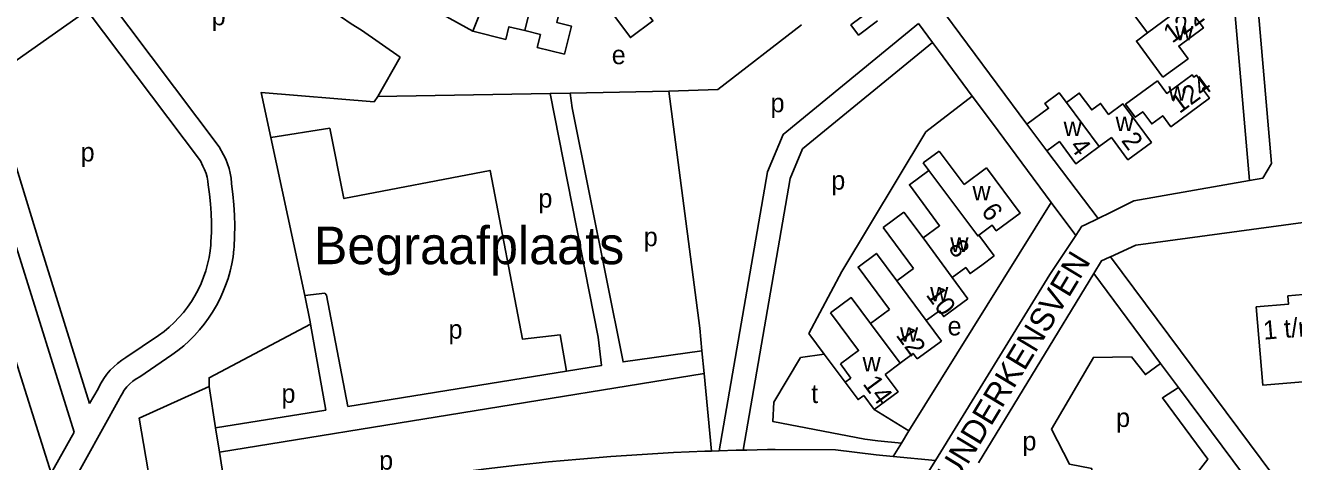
# Model space of a CAD drawing. Extents: x 162667 to 164645, y 379003 to 382150.
# Drawn here: x 163696.1 to 163965.8, y 381012.5 to 381105.4 of the extents above; entities that cross this region are included whole.
import ezdxf

# ---------------------------------------------------------------- set-up
doc = ezdxf.new("R2010")
doc.units = 0
for name, color, linetype in [('BLT_Basislijn', 7, 'Continuous'), ('BLT_Bebouwing', 7, 'Continuous'), ('BLT_Centroide', 7, 'Continuous'), ('BLT_Huisnummer', 7, 'Continuous'), ('BLT_Huisnummer_ tussenligend', 7, 'Continuous'), ('BLT_Huisnummer_reeks', 7, 'Continuous'), ('BLT_Onderverdeling_panden', 7, 'Continuous'), ('BLT_Straatnaam', 7, 'Continuous'), ('BLT_Terrein_beschrifting', 7, 'Continuous')]:
    doc.layers.add(name, color=color, linetype=linetype)

msp = doc.modelspace()

# ---------------------------------------------------------------- linework, layer by layer
at = {"layer": 'BLT_Basislijn'}
for p, q in [((163713.36, 381111.42), (163737.35, 381079.53)), ((163688.46, 381093.84), (163709.27, 381108.53)), ((163709.27, 381108.53), (163733.36, 381076.52)), ((163890.18, 381109.87), (163909.1, 381084.3)), ((163886.03, 381105.73), (163889.01, 381101.71)), ((163672.58, 381102.22), (163701.62, 381010.06)), ((163767.58, 381104.34), (163775.82, 381098.56)), ((163889.01, 381101.71), (163890.29, 381099.98)), ((163890.29, 381099.98), (163897.48, 381090.3)), ((163771.11, 381090.19), (163775.82, 381098.56)), ((163688.46, 381093.84), (163699.02, 381059.53)), ((163832.94, 381091.32), (163811.95, 381090.93)), ((163811.95, 381090.93), (163807.69, 381090.86)), ((163897.48, 381090.3), (163901.74, 381084.55)), ((163901.74, 381084.55), (163914.25, 381067.69)), ((163748.3, 381081.5), (163755.57, 381047.88)), ((163737.35, 381079.53), (163738.24, 381077.83)), ((163913.31, 381078.63), (163924.24, 381064.26)), ((163733.36, 381076.52), (163733.87, 381075.41)), ((163884, 381019.05), (163914.25, 381067.69)), ((163914.25, 381067.69), (163919.47, 381060.65)), ((163699.02, 381059.53), (163709.81, 381024.91)), ((163694.24, 381058.06), (163706.48, 381018.82)), ((163926.62, 381056), (163926.86, 381056.11)), ((163926.86, 381056.11), (163932.22, 381058.58)), ((163926.86, 381056.11), (163966.6, 381002.69)), ((163923.29, 381052.52), (163898.77, 381012.25)), ((163923.29, 381052.52), (163937.5, 381033.43)), ((163717.53, 381034.67), (163724.47, 381039.35)), ((163865.99, 381035.38), (163862.7, 381039.79)), ((163720.47, 381030.59), (163727.3, 381035.24)), ((163839.98, 381036.12), (163840.45, 381031.29)), ((163870.46, 381029.41), (163865.99, 381035.38)), ((163937.5, 381033.43), (163941.33, 381028.28)), ((163737.4, 381014.57), (163840.45, 381031.29)), ((163840.45, 381031.29), (163842.05, 381014.78)), ((163711.59, 381027.99), (163709.81, 381024.91)), ((163735.21, 381028.53), (163736.59, 381019.72)), ((163941.33, 381028.28), (163961.31, 381001.42)), ((163716.16, 381025.96), (163703.69, 381003.48)), ((163876.63, 381023.59), (163884, 381019.05)), ((163706.48, 381018.82), (163701.62, 381010.06)), ((163736.59, 381019.72), (163737.4, 381014.57)), ((163882.39, 381016.48), (163884, 381019.05)), ((163880.63, 381013.64), (163882.39, 381016.48)), ((163737.4, 381014.57), (163739.31, 381002.32)), ((163842.05, 381014.78), (163843.64, 381014.83)), ((163848.74, 381014.98), (163849.55, 381014.99)), ((163880.63, 381013.64), (163889.64, 381012.79)), ((163886.91, 381008.35), (163889.64, 381012.79))]:
    msp.add_line(p, q, dxfattribs=at)
for points in [[(163944.95, 381204.71), (163956.39, 381072.34)], [(163950.39, 381199.85), (163961.1, 381075.93), (163959.26, 381072.84), (163956.39, 381072.34)], [(163767.58, 381104.34), (163765.44, 381105.68), (163763.34, 381107.08), (163761.28, 381108.55), (163759.27, 381110.09), (163757.31, 381111.68), (163755.41, 381113.34), (163753.55, 381115.06), (163751.76, 381116.84), (163750.02, 381118.67), (163748.33, 381120.55), (163747.93, 381121.02)], [(163832.94, 381091.32), (163843.35, 381091.69), (163861.13, 381105.48)], [(163886.03, 381105.73), (163857.23, 381082.13), (163853.94, 381074.18), (163843.64, 381014.83)], [(163889.01, 381101.71), (163861.37, 381079.05), (163858.77, 381072.78), (163848.74, 381014.98)], [(163832.94, 381091.32), (163839.52, 381040.94), (163839.98, 381036.12)], [(163771.11, 381090.19), (163770.27, 381089.06), (163746.24, 381091.04), (163748.3, 381081.5)], [(163807.69, 381090.86), (163771.11, 381090.19)], [(163807.69, 381090.86), (163817.93, 381039.03), (163818.61, 381032.95), (163811.17, 381031.75)], [(163811.95, 381090.93), (163812.43, 381087.78), (163823.23, 381033.74), (163839.98, 381036.12)], [(163862.7, 381039.79), (163869.7, 381053), (163887.58, 381082.66), (163897.48, 381090.3)], [(163748.3, 381081.5), (163760.87, 381083.45), (163763.86, 381068.5), (163794.94, 381074.48), (163801.81, 381038.6), (163809.88, 381039.5), (163811.17, 381031.75)], [(163738.24, 381077.83), (163738.73, 381076.88), (163739.13, 381075.9), (163739.45, 381074.9), (163739.7, 381073.88), (163739.87, 381072.84), (163739.97, 381071.79), (163739.97, 381071.61)], [(163733.87, 381075.41), (163734.25, 381074.65), (163734.55, 381073.86), (163734.77, 381073.04), (163734.91, 381072.21), (163734.98, 381071.43)], [(163956.39, 381072.34), (163931.84, 381068.03), (163926.89, 381065.56), (163924.24, 381064.26)], [(163734.98, 381071.43), (163735.28, 381069.42), (163735.5, 381067.4), (163735.65, 381065.38), (163735.71, 381063.35), (163735.7, 381061.32), (163735.6, 381059.29), (163735.55, 381058.58)], [(163739.97, 381071.61), (163740.27, 381069.4), (163740.48, 381067.18), (163740.62, 381064.95), (163740.67, 381062.72), (163740.64, 381060.48), (163740.53, 381058.16)], [(163919.47, 381060.65), (163920.77, 381062.62), (163921.32, 381062.83), (163924.24, 381064.26)], [(163932.22, 381058.58), (163989.79, 381066.35), (164000.15, 381064.82), (164014.18, 381059.94), (164045.88, 381052.93), (164061.43, 381053.84), (164110.81, 381057.81), (164129.42, 381059.72)], [(163889.64, 381012.79), (163913.96, 381052.33), (163919.47, 381060.65)], [(163724.47, 381039.35), (163725.62, 381040.21), (163726.73, 381041.13), (163727.79, 381042.11), (163728.8, 381043.16), (163729.74, 381044.25), (163730.63, 381045.4), (163731.45, 381046.59), (163732.2, 381047.83), (163732.88, 381049.1), (163733.49, 381050.42), (163734.03, 381051.76), (163734.49, 381053.13), (163734.88, 381054.53), (163735.19, 381055.94), (163735.42, 381057.37), (163735.55, 381058.58)], [(163727.3, 381035.24), (163728.59, 381036.18), (163729.81, 381037.18), (163730.98, 381038.24), (163732.1, 381039.36), (163733.15, 381040.54), (163734.15, 381041.76), (163735.08, 381043.04), (163735.95, 381044.36), (163736.75, 381045.72), (163737.48, 381047.12), (163738.14, 381048.56), (163738.72, 381050.02), (163739.23, 381051.52), (163739.66, 381053.04), (163740.02, 381054.58), (163740.29, 381056.13), (163740.49, 381057.7), (163740.53, 381058.16)], [(163926.62, 381056), (163924.93, 381055.22), (163923.29, 381052.52)], [(163811.17, 381031.75), (163764.72, 381024.28), (163760.18, 381047.93), (163759.79, 381048.34), (163755.57, 381047.88)], [(163756.77, 381041.74), (163756.68, 381042.24), (163755.57, 381047.88)], [(163756.77, 381041.74), (163735.21, 381030.37), (163735.21, 381028.53)], [(163736.59, 381019.72), (163760.02, 381023.5), (163756.77, 381041.74)], [(163717.53, 381034.67), (163716.62, 381034.09), (163715.76, 381033.43), (163714.94, 381032.72), (163714.18, 381031.95), (163713.48, 381031.12), (163712.84, 381030.24), (163712.26, 381029.32), (163711.76, 381028.36), (163711.59, 381027.99)], [(163882.39, 381016.48), (163877.39, 381016.98), (163874.64, 381017.31), (163855.06, 381021.07), (163855.27, 381025.21), (163860.96, 381034.67), (163865.99, 381035.38)], [(163937.5, 381033.43), (163934.27, 381031.05), (163931.3, 381034.85), (163923.21, 381034.69), (163914.29, 381019.46), (163918.12, 381011.99), (163922.86, 381011.04), (163922.5, 381007.59)], [(163720.47, 381030.59), (163719.71, 381030.14), (163719, 381029.62), (163718.33, 381029.05), (163717.72, 381028.41), (163717.17, 381027.72), (163716.69, 381026.98), (163716.27, 381026.21), (163716.16, 381025.96)], [(163735.21, 381028.53), (163720.37, 381021.8), (163724.06, 380999.77)], [(163927.12, 381006.43), (163928.04, 381010.28), (163942.91, 381007.03), (163947.54, 381013.03), (163937.88, 381026.08), (163941.33, 381028.28)], [(163767.78, 381007.09), (163774.35, 381008.18), (163780.93, 381009.2), (163787.53, 381010.13), (163794.13, 381010.98), (163800.75, 381011.76), (163807.37, 381012.45), (163814, 381013.07), (163820.64, 381013.6), (163827.29, 381014.06), (163833.93, 381014.44), (163840.59, 381014.73), (163842.05, 381014.78)], [(163843.64, 381014.83), (163847.24, 381014.95), (163848.74, 381014.98)], [(163849.55, 381014.99), (163853.9, 381015.09), (163855.54, 381015.11)], [(163855.54, 381015.11), (163868.4, 381015.03), (163877.07, 381013.99), (163880.63, 381013.64)]]:
    msp.add_lwpolyline(points, dxfattribs=at)
at = {"layer": 'BLT_Bebouwing'}
for p, q in [((163913.31, 381078.63), (163909.1, 381084.3)), ((163890.46, 381078.61), (163887.02, 381076.11)), ((163895.72, 381071.5), (163890.46, 381078.61)), ((163887.02, 381076.11), (163888.25, 381074.47)), ((163900.5, 381075.04), (163895.72, 381071.5)), ((163882.92, 381065.61), (163878.53, 381062.37)), ((163887, 381060.11), (163882.92, 381065.61)), ((163878.53, 381062.37), (163884.97, 381053.63)), ((163902.15, 381056.28), (163898.87, 381060.71)), ((163899.5, 381054.34), (163902.15, 381056.28)), ((163884.97, 381053.63), (163881.45, 381051)), ((163896.55, 381047.18), (163893.22, 381051.72)), ((163879.85, 381044.89), (163875.84, 381041.9)), ((163887.64, 381042.52), (163887.73, 381042.59)), ((163887.73, 381042.59), (163890.49, 381044.61)), ((163890.95, 381038.12), (163887.64, 381042.52)), ((163885.78, 381034.4), (163890.95, 381038.12)), ((163869.44, 381033.31), (163871.67, 381030.3)), ((163878.92, 381031.07), (163882.12, 381033.47)), ((163871.67, 381030.3), (163870.46, 381029.41)), ((163874.4, 381026.6), (163876.63, 381023.59))]:
    msp.add_line(p, q, dxfattribs=at)
for points in [[(163830.82, 381110.7), (163827.9, 381108.54), (163829.56, 381106.3), (163824.79, 381102.76), (163821.05, 381107.82), (163823.65, 381109.74), (163819.77, 381114.98), (163824.85, 381118.74)], [(163936.03, 381116.46), (163929.11, 381111.32), (163934.73, 381103.75)], [(163804.74, 381113.93), (163810.72, 381112.44), (163809.11, 381105.99), (163812.24, 381105.21), (163810.74, 381099.22), (163804.98, 381100.67), (163805.66, 381103.38), (163802.3, 381104.22)], [(163791.31, 381104.09), (163784.96, 381107.6), (163786.33, 381110.04), (163783.31, 381111.73)], [(163875.73, 381108.49), (163871.65, 381105.45), (163873.28, 381103.27), (163877.35, 381106.3)], [(163938.02, 381094.32), (163943.36, 381098.25), (163941.38, 381100.95), (163946.6, 381104.8), (163942.91, 381109.8)], [(163802.3, 381104.22), (163798.94, 381105.07), (163798.26, 381102.36), (163791.31, 381104.09)], [(163934.73, 381103.75), (163932.36, 381101.99), (163938.02, 381094.32)], [(163936.86, 381093.54), (163930.08, 381088.55), (163932.12, 381085.78), (163933.73, 381086.97), (163935.63, 381084.38), (163937.97, 381086.11), (163939.69, 381083.78), (163947.9, 381089.83), (163946.43, 381091.84), (163947, 381092.26), (163945.13, 381094.78), (163944.56, 381094.36), (163944.2, 381094.85), (163938.83, 381090.88), (163936.86, 381093.54)], [(163909.1, 381084.3), (163913.7, 381087.7), (163912.93, 381088.75), (163915.97, 381090.99), (163917.51, 381088.91)], [(163917.51, 381088.91), (163920.23, 381090.95), (163922.88, 381087.36), (163924.74, 381088.73), (163926.46, 381086.4), (163929.51, 381088.65), (163935.57, 381080.44), (163930.56, 381076.74), (163927.06, 381081.48), (163924.47, 381079.57)], [(163924.47, 381079.57), (163919.48, 381075.89), (163916, 381080.61), (163913.31, 381078.63)], [(163898.87, 381060.71), (163901.71, 381062.81), (163902.58, 381061.64), (163907.68, 381065.41), (163900.5, 381075.04)], [(163888.25, 381074.47), (163884.12, 381071.43), (163890.53, 381062.72), (163887, 381060.11)], [(163881.45, 381051), (163877.09, 381056.83), (163873.19, 381053.92), (163879.85, 381044.89)], [(163893.22, 381051.72), (163896.08, 381053.81), (163897.02, 381052.52), (163899.5, 381054.34)], [(163957.85, 381045.44), (163964.74, 381046.03), (163964.59, 381047.79), (163967.82, 381048.06), (163967.97, 381046.29), (163974.85, 381046.88), (163976.26, 381030.24), (163959.27, 381028.79), (163957.85, 381045.44)], [(163875.84, 381041.9), (163871.73, 381047.42), (163867.36, 381044.18)], [(163890.49, 381044.61), (163891.39, 381043.39), (163896.55, 381047.18)], [(163867.36, 381044.18), (163873.3, 381036.16), (163869.44, 381033.31)], [(163882.12, 381033.47), (163884.9, 381035.56), (163885.78, 381034.4)], [(163870.46, 381029.41), (163873.2, 381025.71), (163874.4, 381026.6)], [(163876.63, 381023.59), (163881.69, 381027.39), (163878.92, 381031.07)]]:
    msp.add_lwpolyline(points, dxfattribs=at)
at = {"layer": 'BLT_Onderverdeling_panden'}
for p, q in [((163802.3, 381104.22), (163804.74, 381113.93)), ((163794.53, 381112.33), (163791.31, 381104.09)), ((163942.91, 381109.8), (163934.73, 381103.75)), ((163924.47, 381079.57), (163917.51, 381088.91)), ((163887, 381060.11), (163893.22, 381051.72)), ((163881.45, 381051), (163887.64, 381042.52)), ((163875.84, 381041.9), (163882.12, 381033.47))]:
    msp.add_line(p, q, dxfattribs=at)
msp.add_lwpolyline([(163888.25, 381074.47), (163898.64, 381060.54), (163898.87, 381060.71)], dxfattribs=at)

# ---------------------------------------------------------------- texts
at = {"layer": 'BLT_Centroide'}
for s, p in [('p', (163735.75, 381105.37)), ('w', (163940.61, 381102.16)), ('e', (163820.81, 381097.09)), ('w', (163939.16, 381089.31)), ('p', (163854.58, 381086.86)), ('w', (163927.94, 381082.84)), ('w', (163916.89, 381081.78)), ('p', (163707.89, 381076.4)), ('p', (163867.49, 381070.39)), ('p', (163805.23, 381066.57)), ('w', (163897.51, 381068.12)), ('p', (163827.62, 381058.37)), ('w', (163892.8, 381057.15)), ('w', (163888.51, 381046.62)), ('p', (163786.11, 381038.69)), ('w', (163882.1, 381038.04)), ('e', (163892.22, 381039.38)), ('w', (163874.14, 381031.71)), ('p', (163750.6, 381025.03)), ('t', (163863.23, 381024.99)), ('p', (163928.05, 381019.9)), ('p', (163908.14, 381014.92)), ('p', (163771.36, 381010.82))]:
    msp.add_text(s, height=4, dxfattribs=at).set_placement(p)
at = {"layer": 'BLT_Huisnummer'}
for s, rotation, p in [('124', 36.3154, (163941.52, 381086.46)), ('4', 306.4281, (163918.02, 381079.59)), ('2', 306.4247, (163929.02, 381080.83)), ('6', 306.4281, (163899.22, 381065.74)), ('8', 306.4281, (163892.23, 381057.92)), ('10', 306.4281, (163887.48, 381048.01)), ('12', 306.4281, (163881.09, 381039.42)), ('14', 306.4281, (163874.05, 381029.06))]:
    msp.add_text(s, height=4, rotation=rotation, dxfattribs=at).set_placement(p)
at = {"layer": 'BLT_Huisnummer_ tussenligend'}
msp.add_text('122', height=4, rotation=36.3154, dxfattribs=at).set_placement((163939.97, 381101.41))
at = {"layer": 'BLT_Huisnummer_reeks'}
msp.add_text('1 t/m 13', height=4, rotation=4.8657, dxfattribs=at).set_placement((163959.47, 381038.46))
at = {"layer": 'BLT_Straatnaam'}
msp.add_text('BUNDERKENSVEN', height=5, rotation=58.8379, dxfattribs=at).set_placement((163891.64, 381003.68))
at = {"layer": 'BLT_Terrein_beschrifting'}
msp.add_text('Begraafplaats', height=8, dxfattribs=at).set_placement((163757.46, 381054.53))

doc.saveas('drawing.dxf')
